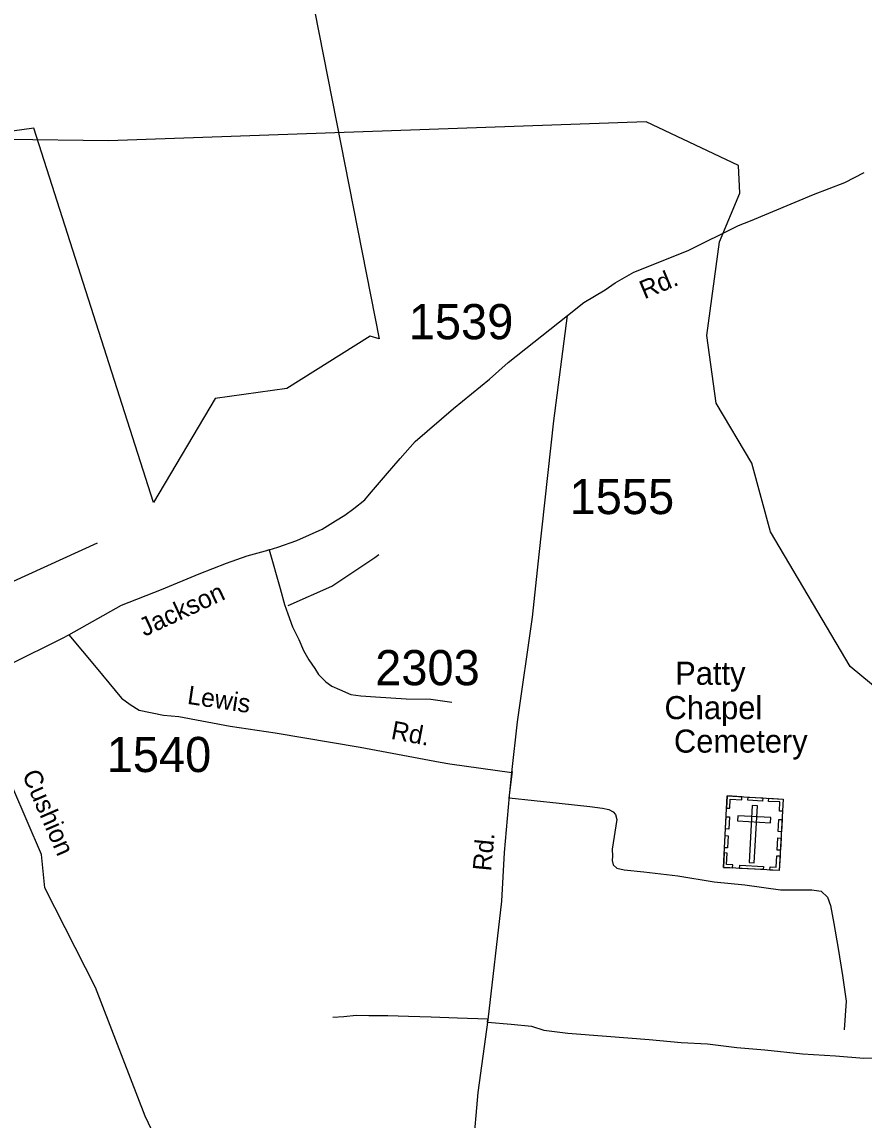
# Model space of a CAD drawing. Extents: x 884530 to 1028605, y 526725 to 653634.
# Drawn here: x 959070 to 962063, y 623683 to 627584 of the extents above; entities that cross this region are included whole.
import ezdxf

# ---------------------------------------------------------------- set-up
doc = ezdxf.new("R2010")
doc.units = 0
for name, color, linetype in [('Exist Boundary Political City Limit New', 7, 'Continuous'), ('Exist Cultural Cemetery CELL', 7, 'Continuous'), ('Exist Cultural Cemetery Label', 7, 'Continuous'), ('Exist Hydrographic Creek Single Shore', 7, 'Continuous'), ('Exist Hydrographic Creek Single Shore Label', 7, 'Continuous'), ('Exist Hydrographic Misc Water Feature', 7, 'Continuous'), ('Exist Road Non-System Type 51', 7, 'Continuous'), ('Exist Road Secondary Type 41 Attributed', 7, 'Continuous'), ('Exist Road Secondary Type 51 Attributed', 7, 'Continuous'), ('Exist Road Secondary Type 51 Label', 7, 'Continuous'), ('Exist Road Secondary Type 51 Number Label', 7, 'Continuous'), ('Map Preparation Boundary City Limit Buffer Line', 7, 'Continuous')]:
    doc.layers.add(name, color=color, linetype=linetype)

msp = doc.modelspace()

# ---------------------------------------------------------------- linework, layer by layer
at = {"layer": 'Exist Boundary Political City Limit New'}
msp.add_lwpolyline([(959958.1, 628395.7), (960339, 626458.4), (960306.9, 626467.7), (960011.4, 626281.9), (959756.2, 626245.8), (959537, 625876), (959112.3, 627206.6), (957748.9, 627017.9)], dxfattribs=at)
at = {"layer": 'Exist Cultural Cemetery CELL'}
for points in [[(961577, 624834.2), (961775.8, 624823.2), (961761.7, 624568.9), (961562.9, 624580)], [(961574.6, 624791), (961586, 624790.4), (961587.7, 624822.5), (961628.2, 624820.2), (961628.9, 624831.4), (961577, 624834.2)], [(961651, 624830.1), (961702.7, 624827.2), (961702.1, 624815.8), (961650.4, 624818.7)], [(961773.5, 624779.9), (961762.2, 624780.5), (961763.9, 624812.7), (961723.4, 624814.9), (961724.1, 624826), (961775.9, 624823.1)], [(961684.3, 624798.9), (961665.6, 624800), (961654.4, 624597.5), (961673, 624596.5)], [(961570.5, 624716.9), (961572.9, 624760.2), (961584.3, 624759.6), (961581.9, 624716.3)], [(961614, 624764), (961613, 624745.4), (961730.5, 624738.8), (961731.6, 624757.5)], [(961758, 624707.6), (961760.4, 624750.8), (961771.8, 624750.2), (961769.4, 624706.9)], [(961566.8, 624649.8), (961569.2, 624693.1), (961580.5, 624692.4), (961578.1, 624649.2)], [(961754.3, 624641.7), (961756.7, 624685), (961768.1, 624684.3), (961765.7, 624641.1)], [(961595.9, 624578.2), (961596.6, 624589.7), (961574.6, 624590.9), (961576.8, 624631.2), (961565.7, 624631.9), (961562.9, 624580)], [(961620.9, 624588.3), (961705.6, 624583.6), (961705, 624572.2), (961620.3, 624576.9)], [(961728.6, 624570.8), (961729.2, 624582.3), (961751.2, 624581), (961753.5, 624621.4), (961764.6, 624620.8), (961761.7, 624568.9)]]:
    msp.add_lwpolyline(points, close=True, dxfattribs=at)
at = {"layer": 'Exist Hydrographic Creek Single Shore'}
msp.add_lwpolyline([(959678.2, 623339.1), (959507.1, 623696.9), (959331.1, 624153.4), (959151.5, 624508.1), (959139, 624626.5), (958984.7, 624980.8), (958809.4, 625220.6), (958631, 625368.5), (958294, 625506.6), (957979.4, 625818), (957781.7, 625952), (957756.2, 625976.6), (957714.3, 625985.8), (957682.7, 625987.8), (957633.6, 626002.1), (957540.7, 626041.9)], dxfattribs=at)
at = {"layer": 'Exist Hydrographic Misc Water Feature'}
msp.add_lwpolyline([(962192.3, 625146), (962013.9, 625294), (961730.3, 625772.3), (961663.8, 626016.5), (961537.7, 626229.1), (961504.3, 626469.3), (961549.2, 626803.1), (961622, 626975.6), (961617, 627074.1), (961288.9, 627228.4), (959376.9, 627161.8), (959018.4, 627165.6), (958013.9, 627051.3), (957565.5, 627017.5)], dxfattribs=at)
at = {"layer": 'Exist Road Non-System Type 51'}
for p, q in [((960801, 624827.7), (960813.3, 624920.9)), ((960724.3, 624030.6), (960726, 624040.7))]:
    msp.add_line(p, q, dxfattribs=at)
for points in [[(959337, 625732.4), (958969.4, 625564.8), (958664.2, 625445.3)], [(960015.6, 625511.2), (960171.3, 625579.2), (960324, 625681.5), (960337.7, 625692.2)], [(960801, 624827.7), (960979.8, 624808.1), (961087.7, 624796.4), (961133.7, 624791.2), (961156.2, 624786.2), (961171.5, 624777.4), (961179.5, 624768.7), (961184.6, 624750.5), (961167.1, 624644.9), (961168.5, 624620.2), (961167.9, 624604.2), (961171.5, 624589.6), (961183.9, 624577.9), (961210.9, 624572.1), (961280.8, 624564), (961400.9, 624549.7), (961530.5, 624529.5), (961639.4, 624518.4), (961766.1, 624500.7), (961877.3, 624500.7), (961910.6, 624496.2), (961932.8, 624474), (961943.9, 624445.1), (961955.1, 624380.6), (961970.6, 624291.7), (961986.2, 624196.1), (961999.5, 624105), (961992.8, 624002.7)], [(960726, 624040.7), (960617.6, 624044.9), (960524.6, 624048.2), (960444, 624050.3), (960370.2, 624052.5), (960302.9, 624052.5), (960257.1, 624054.1), (960214.2, 624049.5), (960174.5, 624046.4)], [(960724.3, 624030.6), (960809.1, 624023.1), (960880.4, 624016.3), (960924.9, 624002), (961010.3, 623991.6), (961148, 623980.6), (961299.3, 623969.4), (961412.7, 623958.3), (961506, 623953.8), (961610.5, 623940.5), (961710.6, 623931.6), (961844, 623918.2), (961962.1, 623910.4), (962061.7, 623902.7), (962148.5, 623905)]]:
    msp.add_lwpolyline(points, dxfattribs=at)
at = {"layer": 'Exist Road Secondary Type 41 Attributed'}
msp.add_lwpolyline([(959236.4, 625406.3), (959333.3, 625290.1), (959423.2, 625181.6), (959453.7, 625158.7), (959486.3, 625138.8), (959573.2, 625120.5), (959627.5, 625115.9), (959809.7, 625082.3), (959969.8, 625057.8), (960272.3, 625007.4), (960556.5, 624953.6), (960590.4, 624948.4), (960810.5, 624917.3)], dxfattribs=at)
at = {"layer": 'Exist Road Secondary Type 51 Attributed'}
for points in [[(961008.5, 626541.3), (961067, 626587.1), (961142.8, 626631.8), (961178.4, 626657.2), (961244.5, 626695.4), (961437.8, 626771.7), (961617.2, 626860.1), (961659.8, 626876.6), (961883.1, 626971), (961994.5, 627013), (962063.1, 627048.7)], [(959948.5, 625708.1), (959979.5, 625717.8), (960046.4, 625741.5), (960136.2, 625782.1), (960184.6, 625811.4), (960217.4, 625832.1), (960249.5, 625854.8), (960288.3, 625885.7), (960305.3, 625905.8), (960362.4, 625972.8), (960414.5, 626033.1), (960467.9, 626093.3), (960604.1, 626210.8), (960731.6, 626314.5), (960797.9, 626374.2), (961008.5, 626541.3)], [(960810.5, 624917.3), (960831.4, 625096.8), (960884.5, 625468.6), (960908.4, 625692), (960960.7, 626166.5), (961008.5, 626541.3)], [(957617.2, 626323.8), (957799.3, 626162.4), (957946.6, 626027.3), (958150.8, 625852.5), (958308.5, 625707.5), (958534.3, 625542.3), (958664.2, 625445.3), (958719.1, 625409.4), (958856.5, 625318.6), (958910.6, 625288.9), (958944.9, 625277.9), (958972.8, 625282.1), (959028.1, 625302.2), (959214, 625395), (959236.4, 625406.3)], [(959236.4, 625406.3), (959423.2, 625512.4), (959565.4, 625567.2), (959700.1, 625623.4), (959796.7, 625661.5), (959870.5, 625687), (959948.5, 625708.1), (959940.5, 625705.6)], [(959948.5, 625708.1), (959987.6, 625571.4), (960003.2, 625514.4), (960015.3, 625481.5), (960030.8, 625434.9), (960053.3, 625390), (960070.6, 625350.3), (960089.6, 625317.5), (960110.3, 625286.4), (960124.1, 625265.7), (960150, 625239.8), (960170.8, 625224.2), (960198.4, 625212.1), (960238.2, 625194.9), (960274.5, 625189.7), (960326.3, 625186.2), (960435.2, 625179.3), (960523.3, 625177.6), (960597.6, 625167.2)], [(960656, 623373), (960691.4, 623780.5), (960727, 624039.2), (960775.6, 624459.7), (960785.1, 624633), (960802.4, 624833.9), (960810.5, 624917.3)]]:
    msp.add_lwpolyline(points, dxfattribs=at)
at = {"layer": 'Map Preparation Boundary City Limit Buffer Line'}
msp.add_lwpolyline([(959958.1, 628395.7), (960339, 626458.4), (960306.9, 626467.7), (960011.4, 626281.9), (959756.2, 626245.8), (959537, 625876), (959112.3, 627206.6), (957748.9, 627017.9)], dxfattribs=at)

# ---------------------------------------------------------------- texts
at = {"layer": 'Exist Cultural Cemetery Label'}
for s, p in [('Patty', (961391.8, 625228.9)), ('Chapel', (961353.6, 625106.8)), ('Cemetery', (961387.2, 624987.9))]:
    msp.add_text(s, height=82.02, dxfattribs=at).set_placement(p)
at = {"layer": 'Exist Hydrographic Creek Single Shore Label'}
msp.add_text('Cushion', height=65.62, rotation=293.5349, dxfattribs=at).set_placement((959069, 624910.6))
msp.add_text('Cushion', height=65.62, rotation=293.5349, dxfattribs=at).set_placement((959069, 624910.6))
at = {"layer": 'Exist Road Secondary Type 51 Label'}
for s, rotation, p in [('Rd.', 22.6662, (961282.3, 626598)), ('Jackson', 24.9657, (959505.1, 625398.9)), ('Lewis', 351.5258, (959654.8, 625161.6)), ('Rd.', 349.2972, (960378.6, 625037.3)), ('Rd.', 84.4548, (960736.9, 624565))]:
    msp.add_text(s, height=65.62, rotation=rotation, dxfattribs=at).set_placement(p)
at = {"layer": 'Exist Road Secondary Type 51 Number Label'}
for s, p in [('1539', (960444.5, 626456.5)), ('1555', (961016.3, 625835.3)), ('2303', (960325.2, 625227.4)), ('1540', (959370.7, 624918.9))]:
    msp.add_text(s, height=125, dxfattribs=at).set_placement(p)

doc.saveas('drawing.dxf')
